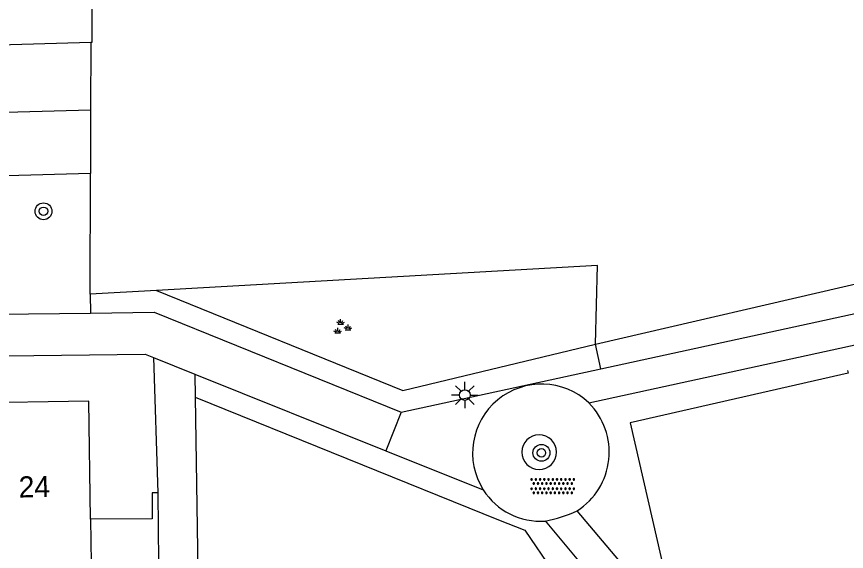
# Model space of a CAD drawing. Extents: x 136000 to 138005, y 398500 to 400500.
# Drawn here: x 137765.23 to 137804.48, y 398603.24 to 398628.53 of the extents above; entities that cross this region are included whole.
import ezdxf

# ---------------------------------------------------------------- set-up
doc = ezdxf.new("R2010")
doc.units = 0
for name, color, linetype in [('gg-afsc-erfafscheiding', 7, 'Continuous'), ('gg-afsc-hekwerk', 7, 'Continuous'), ('gg-afsc-muur', 7, 'Continuous'), ('gg-anno-huisnummerreeks BGT', 7, 'Continuous'), ('gg-bbg-bijgebouw', 7, 'Continuous'), ('gg-bbg-hoofdgebouw', 7, 'Continuous'), ('gg-bbg-tussenscheiding', 7, 'Continuous'), ('gg-knt-verharding', 7, 'Continuous'), ('gt-grn-groengrens', 7, 'Continuous'), ('gt-grn-weggrens', 7, 'Continuous'), ('gt-symb-boom', 7, 'Continuous'), ('gt-symb-groenvak', 7, 'Continuous'), ('gt-symb-lichtmast', 7, 'Continuous'), ('gt-symb-overige verharding', 7, 'Continuous')]:
    doc.layers.add(name, color=color, linetype=linetype)

# ---------------------------------------------------------------- blocks, each defined once
blk = doc.blocks.new('gt0-OVH')
at = {"layer": 'gt-symb-overige verharding'}
for points in [[(-0.972, 0.298), (-0.967, 0.308), (-0.965, 0.319), (-0.966, 0.33), (-0.971, 0.34), (-0.978, 0.348), (-0.988, 0.353), (-0.999, 0.355), (-1.01, 0.354), (-1.02, 0.349), (-1.028, 0.342), (-1.033, 0.332), (-1.035, 0.321), (-1.034, 0.31), (-1.029, 0.3), (-1.022, 0.292), (-1.012, 0.287), (-1.001, 0.285), (-0.99, 0.286), (-0.98, 0.291)], [(-0.872, 0.106), (-0.867, 0.116), (-0.865, 0.126), (-0.866, 0.137), (-0.871, 0.147), (-0.878, 0.156), (-0.888, 0.161), (-0.899, 0.163), (-0.91, 0.162), (-0.92, 0.157), (-0.928, 0.15), (-0.933, 0.14), (-0.935, 0.129), (-0.934, 0.118), (-0.929, 0.108), (-0.922, 0.1), (-0.912, 0.095), (-0.901, 0.092), (-0.89, 0.094), (-0.88, 0.098)], [(-0.772, 0.298), (-0.767, 0.308), (-0.765, 0.319), (-0.766, 0.33), (-0.771, 0.34), (-0.778, 0.348), (-0.788, 0.353), (-0.799, 0.355), (-0.81, 0.354), (-0.82, 0.349), (-0.828, 0.342), (-0.833, 0.332), (-0.835, 0.321), (-0.834, 0.31), (-0.829, 0.3), (-0.822, 0.292), (-0.812, 0.287), (-0.801, 0.285), (-0.79, 0.286), (-0.78, 0.291)], [(-0.672, 0.106), (-0.667, 0.116), (-0.665, 0.126), (-0.666, 0.137), (-0.671, 0.147), (-0.678, 0.156), (-0.688, 0.161), (-0.699, 0.163), (-0.71, 0.162), (-0.72, 0.157), (-0.728, 0.15), (-0.733, 0.14), (-0.735, 0.129), (-0.734, 0.118), (-0.729, 0.108), (-0.722, 0.1), (-0.712, 0.095), (-0.701, 0.092), (-0.69, 0.094), (-0.68, 0.098)], [(-0.572, 0.298), (-0.567, 0.308), (-0.565, 0.319), (-0.566, 0.33), (-0.571, 0.34), (-0.578, 0.348), (-0.588, 0.353), (-0.599, 0.355), (-0.61, 0.354), (-0.62, 0.349), (-0.628, 0.342), (-0.633, 0.332), (-0.635, 0.321), (-0.634, 0.31), (-0.629, 0.3), (-0.622, 0.292), (-0.612, 0.287), (-0.601, 0.285), (-0.59, 0.286), (-0.58, 0.291)], [(-0.472, 0.106), (-0.467, 0.116), (-0.465, 0.126), (-0.466, 0.137), (-0.471, 0.147), (-0.478, 0.156), (-0.488, 0.161), (-0.499, 0.163), (-0.51, 0.162), (-0.52, 0.157), (-0.528, 0.15), (-0.533, 0.14), (-0.535, 0.129), (-0.534, 0.118), (-0.529, 0.108), (-0.522, 0.1), (-0.512, 0.095), (-0.501, 0.092), (-0.49, 0.094), (-0.48, 0.098)], [(-0.372, 0.298), (-0.367, 0.308), (-0.365, 0.319), (-0.366, 0.33), (-0.371, 0.34), (-0.378, 0.348), (-0.388, 0.353), (-0.399, 0.355), (-0.41, 0.354), (-0.42, 0.349), (-0.428, 0.342), (-0.433, 0.332), (-0.435, 0.321), (-0.434, 0.31), (-0.429, 0.3), (-0.422, 0.292), (-0.412, 0.287), (-0.401, 0.285), (-0.39, 0.286), (-0.38, 0.291)], [(-0.272, 0.106), (-0.267, 0.116), (-0.265, 0.126), (-0.266, 0.137), (-0.271, 0.147), (-0.278, 0.156), (-0.288, 0.161), (-0.299, 0.163), (-0.31, 0.162), (-0.32, 0.157), (-0.328, 0.15), (-0.333, 0.14), (-0.335, 0.129), (-0.334, 0.118), (-0.329, 0.108), (-0.322, 0.1), (-0.312, 0.095), (-0.301, 0.092), (-0.29, 0.094), (-0.28, 0.098)], [(-0.172, 0.298), (-0.167, 0.308), (-0.165, 0.319), (-0.166, 0.33), (-0.171, 0.34), (-0.178, 0.348), (-0.188, 0.353), (-0.199, 0.355), (-0.21, 0.354), (-0.22, 0.349), (-0.228, 0.342), (-0.233, 0.332), (-0.235, 0.321), (-0.234, 0.31), (-0.229, 0.3), (-0.222, 0.292), (-0.212, 0.287), (-0.201, 0.285), (-0.19, 0.286), (-0.18, 0.291)], [(-0.072, 0.106), (-0.067, 0.116), (-0.065, 0.126), (-0.066, 0.137), (-0.071, 0.147), (-0.078, 0.156), (-0.088, 0.161), (-0.099, 0.163), (-0.11, 0.162), (-0.12, 0.157), (-0.128, 0.15), (-0.133, 0.14), (-0.135, 0.129), (-0.134, 0.118), (-0.129, 0.108), (-0.122, 0.1), (-0.112, 0.095), (-0.101, 0.092), (-0.09, 0.094), (-0.08, 0.098)], [(0.028, 0.298), (0.033, 0.308), (0.035, 0.319), (0.034, 0.33), (0.029, 0.34), (0.022, 0.348), (0.012, 0.353), (0.001, 0.355), (-0.01, 0.354), (-0.02, 0.349), (-0.028, 0.342), (-0.033, 0.332), (-0.035, 0.321), (-0.034, 0.31), (-0.029, 0.3), (-0.022, 0.292), (-0.012, 0.287), (-0.001, 0.285), (0.01, 0.286), (0.02, 0.291)], [(0.128, 0.106), (0.133, 0.116), (0.135, 0.126), (0.134, 0.137), (0.129, 0.147), (0.122, 0.156), (0.112, 0.161), (0.101, 0.163), (0.09, 0.162), (0.08, 0.157), (0.072, 0.15), (0.067, 0.14), (0.065, 0.129), (0.066, 0.118), (0.071, 0.108), (0.078, 0.1), (0.088, 0.095), (0.099, 0.092), (0.11, 0.094), (0.12, 0.098)], [(0.228, 0.298), (0.233, 0.308), (0.235, 0.319), (0.234, 0.33), (0.229, 0.34), (0.222, 0.348), (0.212, 0.353), (0.201, 0.355), (0.19, 0.354), (0.18, 0.349), (0.172, 0.342), (0.167, 0.332), (0.165, 0.321), (0.166, 0.31), (0.171, 0.3), (0.178, 0.292), (0.188, 0.287), (0.199, 0.285), (0.21, 0.286), (0.22, 0.291)], [(0.328, 0.106), (0.333, 0.116), (0.335, 0.126), (0.334, 0.137), (0.329, 0.147), (0.322, 0.156), (0.312, 0.161), (0.301, 0.163), (0.29, 0.162), (0.28, 0.157), (0.272, 0.15), (0.267, 0.14), (0.265, 0.129), (0.266, 0.118), (0.271, 0.108), (0.278, 0.1), (0.288, 0.095), (0.299, 0.092), (0.31, 0.094), (0.32, 0.098)], [(0.428, 0.298), (0.433, 0.308), (0.435, 0.319), (0.434, 0.33), (0.429, 0.34), (0.422, 0.348), (0.412, 0.353), (0.401, 0.355), (0.39, 0.354), (0.38, 0.349), (0.372, 0.342), (0.367, 0.332), (0.365, 0.321), (0.366, 0.31), (0.371, 0.3), (0.378, 0.292), (0.388, 0.287), (0.399, 0.285), (0.41, 0.286), (0.42, 0.291)], [(0.528, 0.106), (0.533, 0.116), (0.535, 0.126), (0.534, 0.137), (0.529, 0.147), (0.522, 0.156), (0.512, 0.161), (0.501, 0.163), (0.49, 0.162), (0.48, 0.157), (0.472, 0.15), (0.467, 0.14), (0.465, 0.129), (0.466, 0.118), (0.471, 0.108), (0.478, 0.1), (0.488, 0.095), (0.499, 0.092), (0.51, 0.094), (0.52, 0.098)], [(0.628, 0.298), (0.633, 0.308), (0.635, 0.319), (0.634, 0.33), (0.629, 0.34), (0.622, 0.348), (0.612, 0.353), (0.601, 0.355), (0.59, 0.354), (0.58, 0.349), (0.572, 0.342), (0.567, 0.332), (0.565, 0.321), (0.566, 0.31), (0.571, 0.3), (0.578, 0.292), (0.588, 0.287), (0.599, 0.285), (0.61, 0.286), (0.62, 0.291)], [(0.728, 0.106), (0.733, 0.116), (0.735, 0.126), (0.734, 0.137), (0.729, 0.147), (0.722, 0.156), (0.712, 0.161), (0.701, 0.163), (0.69, 0.162), (0.68, 0.157), (0.672, 0.15), (0.667, 0.14), (0.665, 0.129), (0.666, 0.118), (0.671, 0.108), (0.678, 0.1), (0.688, 0.095), (0.699, 0.092), (0.71, 0.094), (0.72, 0.098)], [(0.828, 0.298), (0.833, 0.308), (0.835, 0.319), (0.834, 0.33), (0.829, 0.34), (0.822, 0.348), (0.812, 0.353), (0.801, 0.355), (0.79, 0.354), (0.78, 0.349), (0.772, 0.342), (0.767, 0.332), (0.765, 0.321), (0.766, 0.31), (0.771, 0.3), (0.778, 0.292), (0.788, 0.287), (0.799, 0.285), (0.81, 0.286), (0.82, 0.291)], [(0.928, 0.106), (0.933, 0.116), (0.935, 0.126), (0.934, 0.137), (0.929, 0.147), (0.922, 0.156), (0.912, 0.161), (0.901, 0.163), (0.89, 0.162), (0.88, 0.157), (0.872, 0.15), (0.867, 0.14), (0.865, 0.129), (0.866, 0.118), (0.871, 0.108), (0.878, 0.1), (0.888, 0.095), (0.899, 0.092), (0.91, 0.094), (0.92, 0.098)], [(1.028, 0.298), (1.033, 0.308), (1.035, 0.319), (1.034, 0.33), (1.029, 0.34), (1.022, 0.348), (1.012, 0.353), (1.001, 0.355), (0.99, 0.354), (0.98, 0.349), (0.972, 0.342), (0.967, 0.332), (0.965, 0.321), (0.966, 0.31), (0.971, 0.3), (0.978, 0.292), (0.988, 0.287), (0.999, 0.285), (1.01, 0.286), (1.02, 0.291)], [(-0.972, -0.142), (-0.967, -0.132), (-0.965, -0.121), (-0.966, -0.11), (-0.971, -0.1), (-0.978, -0.092), (-0.988, -0.087), (-0.999, -0.085), (-1.01, -0.086), (-1.02, -0.091), (-1.028, -0.098), (-1.033, -0.108), (-1.035, -0.119), (-1.034, -0.13), (-1.029, -0.14), (-1.022, -0.148), (-1.012, -0.153), (-1.001, -0.155), (-0.99, -0.154), (-0.98, -0.149)], [(-0.872, -0.334), (-0.867, -0.324), (-0.865, -0.314), (-0.866, -0.303), (-0.871, -0.293), (-0.878, -0.284), (-0.888, -0.279), (-0.899, -0.277), (-0.91, -0.278), (-0.92, -0.283), (-0.928, -0.29), (-0.933, -0.3), (-0.935, -0.311), (-0.934, -0.322), (-0.929, -0.332), (-0.922, -0.34), (-0.912, -0.345), (-0.901, -0.348), (-0.89, -0.346), (-0.88, -0.342)], [(-0.772, -0.142), (-0.767, -0.132), (-0.765, -0.121), (-0.766, -0.11), (-0.771, -0.1), (-0.778, -0.092), (-0.788, -0.087), (-0.799, -0.085), (-0.81, -0.086), (-0.82, -0.091), (-0.828, -0.098), (-0.833, -0.108), (-0.835, -0.119), (-0.834, -0.13), (-0.829, -0.14), (-0.822, -0.148), (-0.812, -0.153), (-0.801, -0.155), (-0.79, -0.154), (-0.78, -0.149)], [(-0.672, -0.334), (-0.667, -0.324), (-0.665, -0.314), (-0.666, -0.303), (-0.671, -0.293), (-0.678, -0.284), (-0.688, -0.279), (-0.699, -0.277), (-0.71, -0.278), (-0.72, -0.283), (-0.728, -0.29), (-0.733, -0.3), (-0.735, -0.311), (-0.734, -0.322), (-0.729, -0.332), (-0.722, -0.34), (-0.712, -0.345), (-0.701, -0.348), (-0.69, -0.346), (-0.68, -0.342)], [(-0.572, -0.142), (-0.567, -0.132), (-0.565, -0.121), (-0.566, -0.11), (-0.571, -0.1), (-0.578, -0.092), (-0.588, -0.087), (-0.599, -0.085), (-0.61, -0.086), (-0.62, -0.091), (-0.628, -0.098), (-0.633, -0.108), (-0.635, -0.119), (-0.634, -0.13), (-0.629, -0.14), (-0.622, -0.148), (-0.612, -0.153), (-0.601, -0.155), (-0.59, -0.154), (-0.58, -0.149)], [(-0.472, -0.334), (-0.467, -0.324), (-0.465, -0.314), (-0.466, -0.303), (-0.471, -0.293), (-0.478, -0.284), (-0.488, -0.279), (-0.499, -0.277), (-0.51, -0.278), (-0.52, -0.283), (-0.528, -0.29), (-0.533, -0.3), (-0.535, -0.311), (-0.534, -0.322), (-0.529, -0.332), (-0.522, -0.34), (-0.512, -0.345), (-0.501, -0.348), (-0.49, -0.346), (-0.48, -0.342)], [(-0.372, -0.142), (-0.367, -0.132), (-0.365, -0.121), (-0.366, -0.11), (-0.371, -0.1), (-0.378, -0.092), (-0.388, -0.087), (-0.399, -0.085), (-0.41, -0.086), (-0.42, -0.091), (-0.428, -0.098), (-0.433, -0.108), (-0.435, -0.119), (-0.434, -0.13), (-0.429, -0.14), (-0.422, -0.148), (-0.412, -0.153), (-0.401, -0.155), (-0.39, -0.154), (-0.38, -0.149)], [(-0.272, -0.334), (-0.267, -0.324), (-0.265, -0.314), (-0.266, -0.303), (-0.271, -0.293), (-0.278, -0.284), (-0.288, -0.279), (-0.299, -0.277), (-0.31, -0.278), (-0.32, -0.283), (-0.328, -0.29), (-0.333, -0.3), (-0.335, -0.311), (-0.334, -0.322), (-0.329, -0.332), (-0.322, -0.34), (-0.312, -0.345), (-0.301, -0.348), (-0.29, -0.346), (-0.28, -0.342)], [(-0.172, -0.142), (-0.167, -0.132), (-0.165, -0.121), (-0.166, -0.11), (-0.171, -0.1), (-0.178, -0.092), (-0.188, -0.087), (-0.199, -0.085), (-0.21, -0.086), (-0.22, -0.091), (-0.228, -0.098), (-0.233, -0.108), (-0.235, -0.119), (-0.234, -0.13), (-0.229, -0.14), (-0.222, -0.148), (-0.212, -0.153), (-0.201, -0.155), (-0.19, -0.154), (-0.18, -0.149)], [(-0.072, -0.334), (-0.067, -0.324), (-0.065, -0.314), (-0.066, -0.303), (-0.071, -0.293), (-0.078, -0.284), (-0.088, -0.279), (-0.099, -0.277), (-0.11, -0.278), (-0.12, -0.283), (-0.128, -0.29), (-0.133, -0.3), (-0.135, -0.311), (-0.134, -0.322), (-0.129, -0.332), (-0.122, -0.34), (-0.112, -0.345), (-0.101, -0.348), (-0.09, -0.346), (-0.08, -0.342)], [(0.028, -0.142), (0.033, -0.132), (0.035, -0.121), (0.034, -0.11), (0.029, -0.1), (0.022, -0.092), (0.012, -0.087), (0.001, -0.085), (-0.01, -0.086), (-0.02, -0.091), (-0.028, -0.098), (-0.033, -0.108), (-0.035, -0.119), (-0.034, -0.13), (-0.029, -0.14), (-0.022, -0.148), (-0.012, -0.153), (-0.001, -0.155), (0.01, -0.154), (0.02, -0.149)], [(0.128, -0.334), (0.133, -0.324), (0.135, -0.314), (0.134, -0.303), (0.129, -0.293), (0.122, -0.284), (0.112, -0.279), (0.101, -0.277), (0.09, -0.278), (0.08, -0.283), (0.072, -0.29), (0.067, -0.3), (0.065, -0.311), (0.066, -0.322), (0.071, -0.332), (0.078, -0.34), (0.088, -0.345), (0.099, -0.348), (0.11, -0.346), (0.12, -0.342)], [(0.228, -0.142), (0.233, -0.132), (0.235, -0.121), (0.234, -0.11), (0.229, -0.1), (0.222, -0.092), (0.212, -0.087), (0.201, -0.085), (0.19, -0.086), (0.18, -0.091), (0.172, -0.098), (0.167, -0.108), (0.165, -0.119), (0.166, -0.13), (0.171, -0.14), (0.178, -0.148), (0.188, -0.153), (0.199, -0.155), (0.21, -0.154), (0.22, -0.149)], [(0.328, -0.334), (0.333, -0.324), (0.335, -0.314), (0.334, -0.303), (0.329, -0.293), (0.322, -0.284), (0.312, -0.279), (0.301, -0.277), (0.29, -0.278), (0.28, -0.283), (0.272, -0.29), (0.267, -0.3), (0.265, -0.311), (0.266, -0.322), (0.271, -0.332), (0.278, -0.34), (0.288, -0.345), (0.299, -0.348), (0.31, -0.346), (0.32, -0.342)], [(0.428, -0.142), (0.433, -0.132), (0.435, -0.121), (0.434, -0.11), (0.429, -0.1), (0.422, -0.092), (0.412, -0.087), (0.401, -0.085), (0.39, -0.086), (0.38, -0.091), (0.372, -0.098), (0.367, -0.108), (0.365, -0.119), (0.366, -0.13), (0.371, -0.14), (0.378, -0.148), (0.388, -0.153), (0.399, -0.155), (0.41, -0.154), (0.42, -0.149)], [(0.528, -0.334), (0.533, -0.324), (0.535, -0.314), (0.534, -0.303), (0.529, -0.293), (0.522, -0.284), (0.512, -0.279), (0.501, -0.277), (0.49, -0.278), (0.48, -0.283), (0.472, -0.29), (0.467, -0.3), (0.465, -0.311), (0.466, -0.322), (0.471, -0.332), (0.478, -0.34), (0.488, -0.345), (0.499, -0.348), (0.51, -0.346), (0.52, -0.342)], [(0.628, -0.142), (0.633, -0.132), (0.635, -0.121), (0.634, -0.11), (0.629, -0.1), (0.622, -0.092), (0.612, -0.087), (0.601, -0.085), (0.59, -0.086), (0.58, -0.091), (0.572, -0.098), (0.567, -0.108), (0.565, -0.119), (0.566, -0.13), (0.571, -0.14), (0.578, -0.148), (0.588, -0.153), (0.599, -0.155), (0.61, -0.154), (0.62, -0.149)], [(0.728, -0.334), (0.733, -0.324), (0.735, -0.314), (0.734, -0.303), (0.729, -0.293), (0.722, -0.284), (0.712, -0.279), (0.701, -0.277), (0.69, -0.278), (0.68, -0.283), (0.672, -0.29), (0.667, -0.3), (0.665, -0.311), (0.666, -0.322), (0.671, -0.332), (0.678, -0.34), (0.688, -0.345), (0.699, -0.348), (0.71, -0.346), (0.72, -0.342)], [(0.828, -0.142), (0.833, -0.132), (0.835, -0.121), (0.834, -0.11), (0.829, -0.1), (0.822, -0.092), (0.812, -0.087), (0.801, -0.085), (0.79, -0.086), (0.78, -0.091), (0.772, -0.098), (0.767, -0.108), (0.765, -0.119), (0.766, -0.13), (0.771, -0.14), (0.778, -0.148), (0.788, -0.153), (0.799, -0.155), (0.81, -0.154), (0.82, -0.149)], [(0.928, -0.334), (0.933, -0.324), (0.935, -0.314), (0.934, -0.303), (0.929, -0.293), (0.922, -0.284), (0.912, -0.279), (0.901, -0.277), (0.89, -0.278), (0.88, -0.283), (0.872, -0.29), (0.867, -0.3), (0.865, -0.311), (0.866, -0.322), (0.871, -0.332), (0.878, -0.34), (0.888, -0.345), (0.899, -0.348), (0.91, -0.346), (0.92, -0.342)], [(1.028, -0.142), (1.033, -0.132), (1.035, -0.121), (1.034, -0.11), (1.029, -0.1), (1.022, -0.092), (1.012, -0.087), (1.001, -0.085), (0.99, -0.086), (0.98, -0.091), (0.972, -0.098), (0.967, -0.108), (0.965, -0.119), (0.966, -0.13), (0.971, -0.14), (0.978, -0.148), (0.988, -0.153), (0.999, -0.155), (1.01, -0.154), (1.02, -0.149)]]:
    blk.add_lwpolyline(points, close=True, dxfattribs=at)
blk = doc.blocks.new('gt0-BOOM')
at = {"layer": 'gt-symb-boom'}
for radius in [0.4, 0.2]:
    blk.add_circle((0, 0), radius, dxfattribs=at)
blk = doc.blocks.new('gt0-GRVAK')
at = {"layer": 'gt-symb-groenvak'}
for p, q in [((-0.047, 0.214), (-0.047, 0.393)), ((-0.11, 0.189), (-0.228, 0.24)), ((-0.182, 0.153), (0.088, 0.153)), ((-0.091, 0.211), (-0.156, 0.322)), ((-0.004, 0.211), (0.061, 0.322)), ((0.015, 0.189), (0.133, 0.24)), ((0.262, -0.052), (0.197, 0.059)), ((0.305, -0.049), (0.305, 0.13)), ((0.349, -0.052), (0.414, 0.059)), ((-0.245, -0.228), (-0.363, -0.177)), ((-0.318, -0.264), (-0.047, -0.264)), ((-0.226, -0.206), (-0.291, -0.095)), ((-0.183, -0.203), (-0.183, -0.024)), ((-0.139, -0.206), (-0.074, -0.095)), ((-0.12, -0.228), (-0.002, -0.177)), ((0.243, -0.074), (0.125, -0.023)), ((0.17, -0.11), (0.441, -0.11)), ((0.368, -0.074), (0.486, -0.023))]:
    blk.add_line(p, q, dxfattribs=at)
blk = doc.blocks.new('gt0-LMAST')
at = {"layer": 'gt-symb-lichtmast'}
for p, q in [((-0.182, 0.173), (-0.447, 0.438)), ((-0.005, 0.246), (-0.005, 0.621)), ((0.172, 0.173), (0.437, 0.438)), ((-0.255, -0.004), (-0.63, -0.004)), ((-0.182, -0.181), (-0.447, -0.446)), ((-0.005, -0.254), (-0.005, -0.629)), ((0.437, -0.446), (0.172, -0.181)), ((0.245, -0.004), (0.62, -0.004))]:
    blk.add_line(p, q, dxfattribs=at)
blk.add_circle((-0.005, -0.004), 0.25, dxfattribs=at)

msp = doc.modelspace()

# ---------------------------------------------------------------- linework, layer by layer
at = {"layer": 'gg-afsc-erfafscheiding'}
for p, q in [((137768.738, 398627.308), (137768.732, 398624.129)), ((137768.718, 398615.409), (137768.727, 398621.109)), ((137771.85, 398615.585), (137768.718, 398615.409))]:
    msp.add_line(p, q, dxfattribs=at)
msp.add_lwpolyline([(137792.609, 398613.039), (137792.703, 398616.756), (137771.85, 398615.585)], dxfattribs=at)
at = {"layer": 'gg-afsc-hekwerk'}
msp.add_line((137792.609, 398613.039), (137813.227, 398617.814), dxfattribs=at)
at = {"layer": 'gg-afsc-muur'}
msp.add_lwpolyline([(137804.535, 398611.791), (137804.561, 398611.676), (137794.253, 398609.322), (137795.917, 398602.035), (137805.76, 398590.41)], dxfattribs=at)
at = {"layer": 'gg-bbg-bijgebouw'}
msp.add_line((137771.91, 398606.01), (137771.948, 398602.727), dxfattribs=at)
msp.add_lwpolyline([(137771.91, 398606.01), (137771.65, 398606.01), (137771.65, 398604.79), (137768.73, 398604.76)], dxfattribs=at)
at = {"layer": 'gg-bbg-hoofdgebouw'}
msp.add_lwpolyline([(137768.73, 398604.76), (137768.65, 398610.34), (137762.84, 398610.25)], dxfattribs=at)
at = {"layer": 'gg-bbg-tussenscheiding'}
msp.add_line((137768.73, 398604.76), (137768.76, 398602.69), dxfattribs=at)
at = {"layer": 'gg-knt-verharding'}
for p, q in [((137792.862, 398611.873), (137867.67, 398628.14)), ((137792.3, 398610.27), (137867.76, 398626.7)), ((137768.732, 398624.129), (137768.727, 398621.109)), ((137760.99, 398614.42), (137768.729, 398614.514)), ((137771.71, 398612.413), (137771.91, 398606.01)), ((137771.71, 398612.413), (137773.658, 398611.631)), ((137783.42, 398609.82), (137792.862, 398611.873)), ((137773.658, 398611.631), (137782.69, 398608.002)), ((137773.658, 398611.631), (137773.675, 398610.529)), ((137773.675, 398610.529), (137773.91, 398594.854)), ((137782.69, 398608.002), (137787.3, 398606.15)), ((137824.89, 398566.04), (137791.751, 398605.161)), ((137790.229, 398604.68), (137794.131, 398600.053))]:
    msp.add_line(p, q, dxfattribs=at)
for points in [[(137768.702, 398641.078), (137768.756, 398639.614), (137768.79, 398627.31), (137768.738, 398627.308)], [(137768.738, 398627.308), (137760.57, 398627.07), (137760.69, 398623.91), (137768.732, 398624.129)], [(137768.727, 398621.109), (137760.79, 398620.9), (137760.99, 398614.42)], [(137768.729, 398614.514), (137771.74, 398614.55), (137783.42, 398609.82)], [(137738.36, 398612.17), (137771.32, 398612.57), (137771.71, 398612.413)]]:
    msp.add_lwpolyline(points, dxfattribs=at)
for centre, radius, start, end in [((137790.066, 398607.888), 3.266, 46.8339, 212.1432), ((137789.952, 398607.938), 3.309, 302.9382, 44.7951), ((137789.947, 398607.937), 0.818, 0, 180), ((137789.947, 398607.937), 0.818, 180, 0), ((137790.006, 398607.888), 3.216, 212.7157, 273.9822), ((137789.107, 398610.878), 6.299, 280.259, 294.8173)]:
    msp.add_arc(centre, radius, start, end, dxfattribs=at)
at = {"layer": 'gt-grn-groengrens'}
for p, q in [((137768.718, 398615.409), (137768.729, 398614.514)), ((137792.862, 398611.873), (137792.609, 398613.039)), ((137789.276, 398604.241), (137792.415, 398599.616))]:
    msp.add_line(p, q, dxfattribs=at)
for points in [[(137771.85, 398615.585), (137783.506, 398610.853), (137792.609, 398613.039)], [(137773.675, 398610.529), (137788.023, 398604.735), (137789.276, 398604.241)]]:
    msp.add_lwpolyline(points, dxfattribs=at)
at = {"layer": 'gt-grn-weggrens'}
msp.add_line((137783.42, 398609.82), (137782.69, 398608.002), dxfattribs=at)

# ---------------------------------------------------------------- block references
at = {"layer": 'gt-symb-boom'}
for p in [(137766.506, 398619.326), (137790.055, 398607.904)]:
    msp.add_blockref('gt0-BOOM', p, dxfattribs=at)
at = {"layer": 'gt-symb-groenvak'}
msp.add_blockref('gt0-GRVAK', (137780.606, 398613.838), dxfattribs=at)
at = {"layer": 'gt-symb-lichtmast'}
msp.add_blockref('gt0-LMAST', (137786.438, 398610.64), dxfattribs=at)
at = {"layer": 'gt-symb-overige verharding'}
msp.add_blockref('gt0-OVH', (137790.591, 398606.327), dxfattribs=at)

# ---------------------------------------------------------------- texts
at = {"layer": 'gg-anno-huisnummerreeks BGT'}
msp.add_text('24', height=1, rotation=0.9, dxfattribs=at).set_placement((137765.337, 398605.788))

doc.saveas('drawing.dxf')
